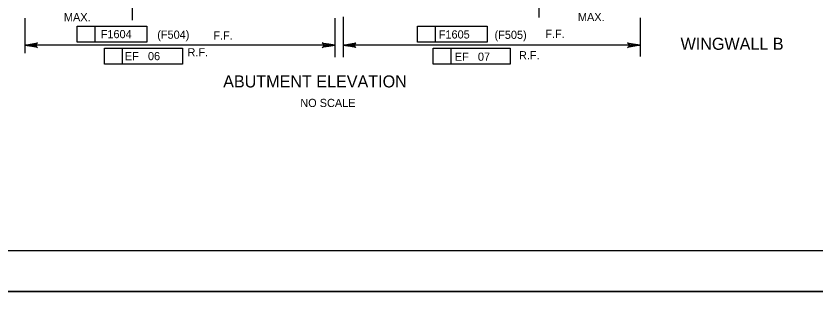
# Model space of a CAD drawing. Extents: x 638340 to 640241, y 295465 to 298435.
# Drawn here: x 638652.2 to 638945.8, y 297240 to 297348.7 of the extents above; entities that cross this region are included whole.
import ezdxf

# ---------------------------------------------------------------- set-up
doc = ezdxf.new("R2010")
doc.units = 0
for name, color, linetype in [('2', 7, 'Continuous'), ('3', 7, 'Continuous'), ('5', 7, 'Continuous'), ('PLT-BNDY', 7, 'Continuous')]:
    doc.layers.add(name, color=color, linetype=linetype)

msp = doc.modelspace()

# ---------------------------------------------------------------- linework, layer by layer
at = {"layer": '2'}
msp.add_line((639261.46, 297262.46), (638475.46, 297262.46), dxfattribs=at)
at = {"layer": '3'}
for p, q in [((638655.47, 297347.87), (638655.47, 297335.04)), ((638769.4, 297347.96), (638769.4, 297333.54)), ((638772.47, 297348.39), (638772.47, 297333.54)), ((638881.56, 297348.06), (638881.56, 297333.79)), ((638674.74, 297344.97), (638700.28, 297344.97)), ((638674.74, 297339.06), (638674.74, 297344.97)), ((638681.34, 297339.06), (638681.34, 297344.97)), ((638700.28, 297344.97), (638700.28, 297339.06)), ((638799.77, 297339.06), (638799.77, 297344.97)), ((638799.77, 297344.97), (638825.31, 297344.97)), ((638806.36, 297339.06), (638806.36, 297344.97)), ((638825.31, 297344.97), (638825.31, 297339.06)), ((638700.28, 297339.06), (638674.74, 297339.06)), ((638825.31, 297339.06), (638799.77, 297339.06)), ((638769.4, 297337.97), (638655.47, 297337.97)), ((638684.73, 297330.98), (638684.73, 297336.88)), ((638684.73, 297336.88), (638713.39, 297336.88)), ((638691.32, 297330.98), (638691.32, 297336.88)), ((638713.39, 297336.88), (638713.39, 297330.98)), ((638881.56, 297337.97), (638772.47, 297337.97)), ((638805.47, 297336.88), (638833.75, 297336.88)), ((638805.47, 297330.98), (638805.47, 297336.88)), ((638812.06, 297330.98), (638812.06, 297336.88)), ((638833.75, 297336.88), (638833.75, 297330.98)), ((638713.39, 297330.98), (638684.73, 297330.98)), ((638833.75, 297330.98), (638805.47, 297330.98))]:
    msp.add_line(p, q, dxfattribs=at)
for points in [[(638655.47, 297337.97), (638660.13, 297338.84), (638659.77, 297338.59), (638659.59, 297338.28), (638659.53, 297337.97), (638659.59, 297337.66), (638659.77, 297337.34), (638660.13, 297337.09), (638655.47, 297337.97), (638659.77, 297337.34), (638659.59, 297337.66), (638655.47, 297337.97), (638659.53, 297337.97), (638659.59, 297338.28), (638655.47, 297337.97), (638659.77, 297338.59)], [(638769.4, 297337.97), (638764.74, 297337.09), (638765.1, 297337.34), (638765.28, 297337.66), (638765.34, 297337.97), (638765.28, 297338.28), (638765.1, 297338.59), (638764.74, 297338.84), (638769.4, 297337.97), (638765.1, 297338.59), (638765.28, 297338.28), (638769.4, 297337.97), (638765.34, 297337.97), (638765.28, 297337.66), (638769.4, 297337.97), (638765.1, 297337.34)], [(638772.47, 297337.97), (638777.13, 297338.84), (638776.78, 297338.59), (638776.59, 297338.28), (638776.54, 297337.97), (638776.59, 297337.66), (638776.78, 297337.34), (638777.13, 297337.09), (638772.47, 297337.97), (638776.78, 297337.34), (638776.59, 297337.66), (638772.47, 297337.97), (638776.54, 297337.97), (638776.59, 297338.28), (638772.47, 297337.97), (638776.78, 297338.59)], [(638881.56, 297337.97), (638876.9, 297337.09), (638877.26, 297337.34), (638877.45, 297337.66), (638877.5, 297337.97), (638877.45, 297338.28), (638877.26, 297338.59), (638876.9, 297338.84), (638881.56, 297337.97), (638877.26, 297338.59), (638877.45, 297338.28), (638881.56, 297337.97), (638877.5, 297337.97), (638877.45, 297337.66), (638881.56, 297337.97), (638877.26, 297337.34)]]:
    msp.add_lwpolyline(points, dxfattribs=at)
for points in [[(638766.45, 297338.46), (638766.45, 297337.48), (638769.4, 297337.97)], [(638775.43, 297338.46), (638775.43, 297337.48), (638772.47, 297337.97)]]:
    msp.add_lwpolyline(points, close=True, dxfattribs=at)
at = {"layer": '5'}
for p, q in [((638694.9, 297395.13), (638694.9, 297347.15)), ((638844.34, 297395.13), (638844.34, 297348.15))]:
    msp.add_line(p, q, dxfattribs=at)
at = {"layer": 'PLT-BNDY'}
for points in [[(638435.46, 297841.46), (639276.46, 297841.46), (639276.46, 297247.46), (638435.46, 297247.46)], [(638435.46, 297247.46), (639276.46, 297247.46), (639276.46, 296653.46), (638435.46, 296653.46)]]:
    msp.add_lwpolyline(points, close=True, dxfattribs=at)

# ---------------------------------------------------------------- texts
at = {"layer": '3'}
for s, height, p in [('MAX.', 3, (638669.81, 297346.77)), ('MAX.', 3, (638858.67, 297346.83)), ('F1604', 3, (638683.34, 297340.55)), ('(F504)', 3, (638704.1, 297340.36)), ('F.F.', 3, (638724.69, 297340.05)), ('F1605', 3, (638807.54, 297340.44)), ('(F505)', 3, (638828.03, 297340.3)), ('F.F.', 3, (638846.69, 297340.66)), ('WINGWALL B', 4.429, (638896.39, 297336.29)), ('R.F.', 3, (638715.23, 297333.87)), ('R.F.', 3, (638837.01, 297332.79)), ('EF   06', 3, (638692.22, 297332.47)), ('EF   07', 3, (638813.45, 297332.26)), ('ABUTMENT ELEVATION', 4.4294, (638728.33, 297322.46)), ('NO SCALE', 3, (638756.67, 297315.27))]:
    msp.add_text(s, height=height, dxfattribs=at).set_placement(p)

doc.saveas('drawing.dxf')
